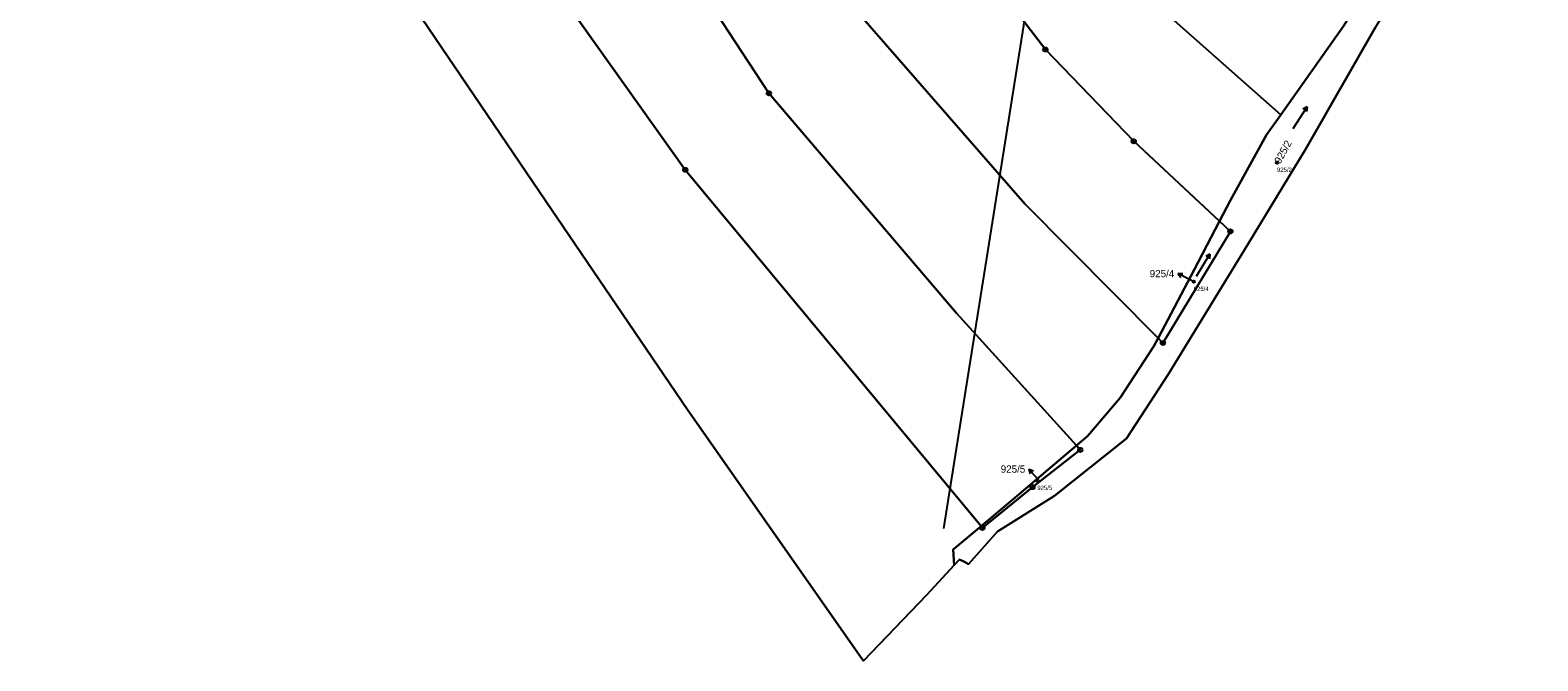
# Model space of a CAD drawing. Extents: x -734504 to -730695, y -1027923 to -1024502.
# Drawn here: x -732378 to -732028.1, y -1027923.4 to -1027777 of the extents above; entities that cross this region are included whole.
import ezdxf

# ---------------------------------------------------------------- set-up
doc = ezdxf.new("R2010")
doc.units = 0
for name, color, linetype in [('Definiční body', 7, 'Continuous'), ('Hranice parcel', 7, 'Continuous'), ('Parcelní čísla', 7, 'Continuous'), ('Polygon ku', 7, 'Continuous'), ('Polygon parcely', 7, 'Continuous'), ('Pop  PČ popisy', 7, 'Continuous'), ('Poz předměty', 7, 'Continuous'), ('Značky bodu BP', 7, 'Continuous'), ('Značky kultur', 7, 'Continuous')]:
    doc.layers.add(name, color=color, linetype=linetype)

msp = doc.modelspace()

# ---------------------------------------------------------------- linework, layer by layer
at = {"layer": 'Definiční body'}
for centre in [(-732088.66, -1027807.73), (-732107.98, -1027835.38), (-732144.29, -1027881.57)]:
    msp.add_circle(centre, 0.25, dxfattribs=at)
at = {"layer": 'Hranice parcel'}
for p, q in [((-732163.81, -1027897.56), (-732157.35, -1027892.14)), ((-732163.57, -1027901.19), (-732163.81, -1027897.56)), ((-732163.57, -1027901.19), (-732169.99, -1027908.14)), ((-732169.99, -1027908.14), (-732184.64, -1027923.39)), ((-732184.64, -1027923.39), (-732185.1, -1027922.8))]:
    msp.add_line(p, q, dxfattribs=at)
for points in [[(-732251.88, -1027569.09), (-732238.86, -1027591.46), (-732224.53, -1027616.37), (-732203.76, -1027648.81), (-732180.55, -1027685.37), (-732159.11, -1027716.73), (-732142.97, -1027738.56), (-732126.86, -1027759.09), (-732114.52, -1027772.99), (-732087.77, -1027796.61)], [(-732312.09, -1027581.03), (-732260.26, -1027659.86), (-732190.7, -1027767.4), (-732147.15, -1027817.32), (-732116.28, -1027848.45)], [(-732102, -1027821.35), (-732121.92, -1027802.79), (-732142.41, -1027781.48), (-732175.08, -1027738.73), (-732224.9, -1027658.83), (-732274.49, -1027584.25)], [(-732135.21, -1027873.43), (-732163.03, -1027842.69), (-732206.59, -1027791.64), (-732283.8, -1027673.77), (-732335.36, -1027602.6)], [(-732354.84, -1027617.12), (-732294.97, -1027706.21), (-732253.92, -1027770.21), (-732226, -1027809.41), (-732157.35, -1027892.14)], [(-732185.1, -1027922.8), (-732225.38, -1027865.16), (-732259.86, -1027814.55), (-732314.57, -1027733.67), (-732342.52, -1027691.16), (-732376.6, -1027638.8)], [(-732028.13, -1027713.78), (-732044.76, -1027741.57), (-732065.81, -1027776.27), (-732081.98, -1027804.5), (-732095.33, -1027826.59), (-732113.92, -1027856.91), (-732123.62, -1027871.74), (-732140.29, -1027885.06), (-732153.55, -1027893.39), (-732160.23, -1027900.96)], [(-732087.77, -1027796.61), (-732073.05, -1027775.82), (-732071.28, -1027772.99)], [(-732087.77, -1027796.61), (-732091.08, -1027801.29), (-732099.45, -1027816.44), (-732102, -1027821.35)], [(-732116.28, -1027848.45), (-732115.13, -1027849.61), (-732099.49, -1027823.69), (-732102, -1027821.35)], [(-732116.28, -1027848.45), (-732107.88, -1027832.63), (-732102, -1027821.35)], [(-732135.21, -1027873.43), (-732132.61, -1027871.23), (-732125.05, -1027862.35), (-732117.27, -1027850.32), (-732116.28, -1027848.45)], [(-732157.35, -1027892.14), (-732157.03, -1027892.53), (-732145.41, -1027883.07), (-732134.32, -1027874.41), (-732135.21, -1027873.43)], [(-732157.35, -1027892.14), (-732148.49, -1027884.7), (-732135.21, -1027873.43)], [(-732160.23, -1027900.96), (-732161.2, -1027900.4), (-732162.36, -1027899.88), (-732163.57, -1027901.19)]]:
    msp.add_lwpolyline(points, dxfattribs=at)
at = {"layer": 'Polygon ku'}
msp.add_lwpolyline([(-732314.57, -1027733.67), (-732259.86, -1027814.55), (-732225.38, -1027865.16), (-732185.1, -1027922.8), (-732184.64, -1027923.39), (-732169.99, -1027908.14), (-732163.57, -1027901.19), (-732162.36, -1027899.88), (-732161.2, -1027900.4), (-732160.23, -1027900.96), (-732153.55, -1027893.39), (-732140.29, -1027885.06), (-732123.62, -1027871.74), (-732113.92, -1027856.91), (-732095.33, -1027826.59), (-732081.98, -1027804.5), (-732065.81, -1027776.27)], dxfattribs=at)
at = {"layer": 'Polygon parcely'}
for points in [[(-732238.86, -1027591.46), (-732224.53, -1027616.37), (-732203.76, -1027648.81), (-732180.55, -1027685.37), (-732159.11, -1027716.73), (-732142.97, -1027738.56), (-732126.86, -1027759.09), (-732114.52, -1027772.99), (-732087.77, -1027796.61), (-732073.05, -1027775.82), (-732071.28, -1027772.99), (-732120.43, -1027719.4), (-732139.34, -1027692.57), (-732159.49, -1027663.78), (-732171.87, -1027645.58), (-732202.11, -1027596.66), (-732221.09, -1027565.19), (-732228.56, -1027551.79), (-732236.28, -1027556.74), (-732251.88, -1027569.09)], [(-732107.88, -1027832.63), (-732102, -1027821.35), (-732121.92, -1027802.79), (-732142.41, -1027781.48), (-732175.08, -1027738.73), (-732224.9, -1027658.83), (-732274.49, -1027584.25), (-732276.56, -1027585.6), (-732291.46, -1027566.59), (-732312.09, -1027581.03), (-732260.26, -1027659.86), (-732190.7, -1027767.4), (-732147.15, -1027817.32), (-732116.28, -1027848.45)], [(-732274.49, -1027584.25), (-732224.9, -1027658.83), (-732175.08, -1027738.73), (-732142.41, -1027781.48), (-732121.92, -1027802.79), (-732102, -1027821.35), (-732099.45, -1027816.44), (-732091.08, -1027801.29), (-732087.77, -1027796.61), (-732114.52, -1027772.99), (-732126.86, -1027759.09), (-732142.97, -1027738.56), (-732159.11, -1027716.73), (-732180.55, -1027685.37), (-732203.76, -1027648.81), (-732224.53, -1027616.37), (-732238.86, -1027591.46), (-732251.88, -1027569.09), (-732255.31, -1027571.8)], [(-732116.28, -1027848.45), (-732147.15, -1027817.32), (-732190.7, -1027767.4), (-732260.26, -1027659.86), (-732312.09, -1027581.03), (-732335.36, -1027602.6), (-732283.8, -1027673.77), (-732206.59, -1027791.64), (-732163.03, -1027842.69), (-732135.21, -1027873.43), (-732132.61, -1027871.23), (-732125.05, -1027862.35), (-732117.27, -1027850.32)], [(-732283.8, -1027673.77), (-732335.36, -1027602.6), (-732354.84, -1027617.12), (-732294.97, -1027706.21), (-732253.92, -1027770.21), (-732226, -1027809.41), (-732157.35, -1027892.14), (-732148.49, -1027884.7), (-732135.21, -1027873.43), (-732163.03, -1027842.69), (-732206.59, -1027791.64)], [(-732377.05, -1027637.77), (-732376.6, -1027638.8), (-732342.52, -1027691.16), (-732314.57, -1027733.67), (-732259.86, -1027814.55), (-732225.38, -1027865.16), (-732185.1, -1027922.8), (-732184.64, -1027923.39), (-732169.99, -1027908.14), (-732163.57, -1027901.19), (-732163.81, -1027897.56), (-732157.35, -1027892.14), (-732226, -1027809.41), (-732253.92, -1027770.21), (-732294.97, -1027706.21), (-732354.84, -1027617.12), (-732378.03, -1027636.76)], [(-732099.49, -1027823.69), (-732102, -1027821.35), (-732107.88, -1027832.63), (-732116.28, -1027848.45), (-732115.13, -1027849.61)], [(-732134.32, -1027874.41), (-732135.21, -1027873.43), (-732148.49, -1027884.7), (-732157.35, -1027892.14), (-732157.03, -1027892.53), (-732145.41, -1027883.07)]]:
    msp.add_lwpolyline(points, close=True, dxfattribs=at)
msp.add_lwpolyline([(-732073.05, -1027775.82), (-732087.77, -1027796.61), (-732091.08, -1027801.29), (-732099.45, -1027816.44), (-732102, -1027821.35), (-732099.49, -1027823.69), (-732115.13, -1027849.61), (-732116.28, -1027848.45), (-732117.27, -1027850.32), (-732125.05, -1027862.35), (-732132.61, -1027871.23), (-732135.21, -1027873.43), (-732134.32, -1027874.41), (-732145.41, -1027883.07), (-732157.03, -1027892.53), (-732157.35, -1027892.14), (-732163.81, -1027897.56), (-732163.57, -1027901.19), (-732162.36, -1027899.88), (-732161.2, -1027900.4), (-732160.23, -1027900.96), (-732153.55, -1027893.39), (-732140.29, -1027885.06), (-732123.62, -1027871.74), (-732113.92, -1027856.91), (-732095.33, -1027826.59), (-732081.98, -1027804.5), (-732065.81, -1027776.27)], dxfattribs=at)
at = {"layer": 'Pop  PČ popisy'}
for p, q in [((-732108.99, -1027834.86), (-732111.66, -1027833.5)), ((-732111.66, -1027833.5), (-732110.54, -1027833.51)), ((-732111.66, -1027833.5), (-732111, -1027834.4)), ((-732107.98, -1027835.38), (-732108.99, -1027834.86)), ((-732144.26, -1027881.14), (-732146.23, -1027878.88)), ((-732146.23, -1027878.88), (-732145.19, -1027879.3)), ((-732146.23, -1027878.88), (-732145.95, -1027879.96)), ((-732144.01, -1027881.43), (-732144.26, -1027881.14))]:
    msp.add_line(p, q, dxfattribs=at)
at = {"layer": 'Poz předměty'}
msp.add_line((-732143.28, -1027749.5), (-732166.07, -1027892.68), dxfattribs=at)
at = {"layer": 'Značky bodu BP'}
for centre, radius in [((-732142.41, -1027781.48), 0.5), ((-732142.41, -1027781.48), 0.0303), ((-732206.59, -1027791.64), 0.5), ((-732206.59, -1027791.64), 0.0303), ((-732121.92, -1027802.79), 0.5), ((-732121.92, -1027802.79), 0.0303), ((-732226, -1027809.41), 0.5), ((-732226, -1027809.41), 0.0303), ((-732099.49, -1027823.69), 0.5), ((-732099.49, -1027823.69), 0.0303), ((-732115.13, -1027849.61), 0.5), ((-732115.13, -1027849.61), 0.0303), ((-732134.32, -1027874.41), 0.5), ((-732134.32, -1027874.41), 0.0303), ((-732145.41, -1027883.07), 0.5), ((-732145.41, -1027883.07), 0.0303), ((-732157.03, -1027892.53), 0.5), ((-732157.03, -1027892.53), 0.0303)]:
    msp.add_circle(centre, radius, dxfattribs=at)
at = {"layer": 'Značky kultur'}
for p, q in [((-732084.88, -1027799.83), (-732081.7, -1027794.75)), ((-732081.7, -1027794.75), (-732082.65, -1027795.31)), ((-732081.7, -1027794.75), (-732081.8, -1027795.84)), ((-732107.36, -1027834.09), (-732104.27, -1027828.95)), ((-732104.27, -1027828.95), (-732105.2, -1027829.53)), ((-732104.27, -1027828.95), (-732104.34, -1027830.04))]:
    msp.add_line(p, q, dxfattribs=at)

# ---------------------------------------------------------------- texts
at = {"layer": 'Definiční body'}
for s, p in [('925/2', (-732088.66, -1027809.89)), ('925/4', (-732107.98, -1027837.54)), ('925/5', (-732144.29, -1027883.73))]:
    msp.add_text(s, height=1, dxfattribs=at).set_placement(p)
at = {"layer": 'Parcelní čísla'}
msp.add_text('925/2', height=1.7, rotation=61, dxfattribs=at).set_placement((-732087.92, -1027808.14))
for s, p in [('925/4', (-732118.21, -1027834.35)), ('925/5', (-732152.78, -1027879.72))]:
    msp.add_text(s, height=1.7, dxfattribs=at).set_placement(p)

doc.saveas('drawing.dxf')
